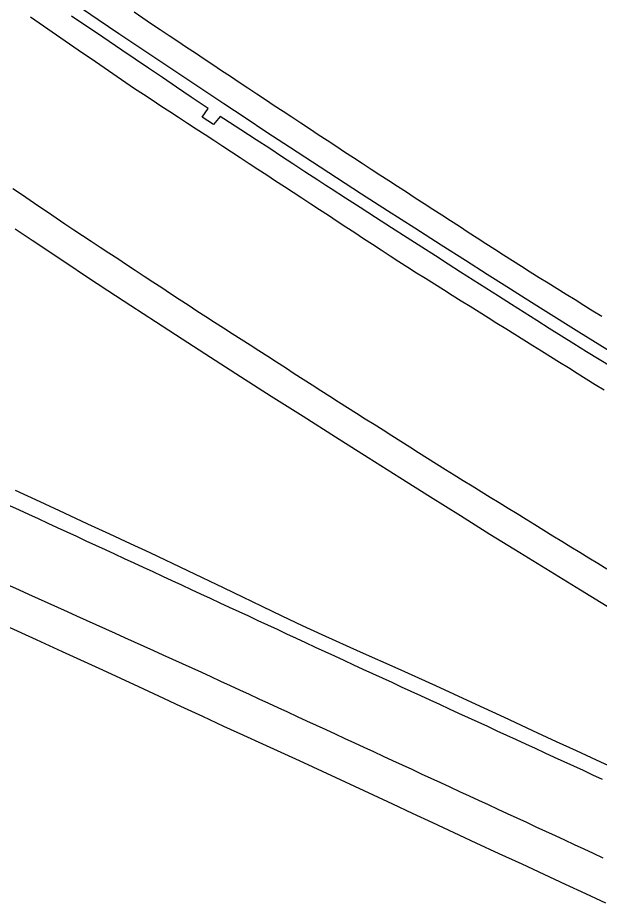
# Model space of a CAD drawing. Extents: x 1948091 to 1975253, y 787267 to 823306.
# Drawn here: x 1972135.9 to 1972274, y 794832.4 to 795042.6 of the extents above; entities that cross this region are included whole.
import ezdxf

# ---------------------------------------------------------------- set-up
doc = ezdxf.new("R2010")
doc.units = 0
doc.layers.add('RD_EX_Pavement_Markings', color=7, linetype='Continuous')
doc.layers.add('RD_EX_Road', color=7, linetype='Continuous')

msp = doc.modelspace()

# ---------------------------------------------------------------- linework, layer by layer
at = {"layer": 'RD_EX_Pavement_Markings'}
for points in [[(1972138.96, 795042.82), (1972141.02, 795041.4), (1972143.08, 795039.99), (1972145.14, 795038.57), (1972147.19, 795037.15), (1972149.25, 795035.73), (1972151.31, 795034.32), (1972153.37, 795032.9), (1972155.43, 795031.48), (1972157.49, 795030.07), (1972159.55, 795028.65), (1972161.6, 795027.23), (1972163.68, 795025.84), (1972165.77, 795024.47), (1972167.86, 795023.1), (1972169.95, 795021.73), (1972172.04, 795020.36), (1972174.13, 795018.99), (1972176.23, 795017.62), (1972178.32, 795016.25), (1972180.41, 795014.88), (1972182.5, 795013.51), (1972184.59, 795012.14), (1972186.68, 795010.77), (1972188.77, 795009.4), (1972190.86, 795008.03), (1972192.95, 795006.66), (1972195.05, 795005.29), (1972197.14, 795003.92), (1972199.23, 795002.55), (1972201.32, 795001.19), (1972203.41, 794999.82), (1972205.5, 794998.45), (1972207.59, 794997.08), (1972209.68, 794995.71), (1972211.77, 794994.34), (1972213.86, 794992.97), (1972215.95, 794991.6), (1972218.05, 794990.23), (1972220.14, 794988.86), (1972222.23, 794987.49), (1972224.32, 794986.12), (1972226.41, 794984.75), (1972228.51, 794983.4), (1972230.63, 794982.07), (1972232.75, 794980.75), (1972234.87, 794979.42), (1972236.99, 794978.09), (1972239.1, 794976.77), (1972241.22, 794975.44), (1972243.34, 794974.12), (1972245.46, 794972.79), (1972247.58, 794971.47), (1972249.7, 794970.14), (1972251.82, 794968.82), (1972253.94, 794967.49), (1972256.06, 794966.17), (1972258.18, 794964.84), (1972260.3, 794963.52), (1972262.41, 794962.19), (1972264.53, 794960.87), (1972266.65, 794959.54), (1972268.77, 794958.21), (1972270.89, 794956.89), (1972273.01, 794955.56), (1972275.13, 794954.24)], [(1972163.56, 795043.98), (1972165.63, 795042.58), (1972167.71, 795041.19), (1972169.79, 795039.81), (1972171.87, 795038.42), (1972173.95, 795037.04), (1972176.03, 795035.65), (1972178.11, 795034.26), (1972180.19, 795032.88), (1972182.27, 795031.49), (1972184.35, 795030.11), (1972186.43, 795028.72), (1972188.51, 795027.34), (1972190.6, 795025.95), (1972192.68, 795024.56), (1972194.76, 795023.18), (1972196.85, 795021.81), (1972198.93, 795020.43), (1972201.02, 795019.06), (1972203.11, 795017.68), (1972205.2, 795016.31), (1972207.28, 795014.93), (1972209.37, 795013.56), (1972211.46, 795012.18), (1972213.55, 795010.81), (1972215.63, 795009.43), (1972217.72, 795008.06), (1972219.81, 795006.68), (1972221.9, 795005.32), (1972224, 795003.96), (1972226.1, 795002.61), (1972228.2, 795001.25), (1972230.3, 794999.89), (1972232.4, 794998.53), (1972234.5, 794997.17), (1972236.59, 794995.82), (1972238.69, 794994.46), (1972240.79, 794993.1), (1972242.89, 794991.74), (1972244.99, 794990.39), (1972247.09, 794989.03), (1972249.18, 794987.67), (1972251.28, 794986.31), (1972253.38, 794984.95), (1972255.5, 794983.63), (1972257.62, 794982.31), (1972259.74, 794980.98), (1972261.86, 794979.66), (1972263.98, 794978.34), (1972266.1, 794977.02), (1972268.23, 794975.7), (1972270.35, 794974.37), (1972272.47, 794973.05), (1972274.59, 794971.73)], [(1972134.75, 795002.11), (1972136.82, 795000.71), (1972138.89, 794999.3), (1972140.96, 794997.9), (1972143.03, 794996.5), (1972145.09, 794995.09), (1972147.16, 794993.69), (1972149.24, 794992.3), (1972151.33, 794990.93), (1972153.41, 794989.55), (1972155.5, 794988.17), (1972157.59, 794986.8), (1972159.67, 794985.42), (1972161.76, 794984.04), (1972163.84, 794982.66), (1972165.93, 794981.29), (1972168.02, 794979.91), (1972170.11, 794978.54), (1972172.2, 794977.17), (1972174.29, 794975.8), (1972176.38, 794974.44), (1972178.48, 794973.07), (1972180.58, 794971.72), (1972182.68, 794970.37), (1972184.78, 794969.01), (1972186.88, 794967.66), (1972188.99, 794966.31), (1972191.09, 794964.95), (1972193.19, 794963.6), (1972195.29, 794962.25), (1972197.39, 794960.89), (1972199.49, 794959.54), (1972201.59, 794958.18), (1972203.69, 794956.83), (1972205.8, 794955.48), (1972207.9, 794954.14), (1972210.01, 794952.79), (1972212.12, 794951.45), (1972214.23, 794950.11), (1972216.34, 794948.77), (1972218.45, 794947.43), (1972220.56, 794946.09), (1972222.67, 794944.75), (1972224.78, 794943.41), (1972226.89, 794942.06), (1972229, 794940.72), (1972231.11, 794939.38), (1972233.21, 794938.04), (1972235.33, 794936.71), (1972237.46, 794935.39), (1972239.58, 794934.08), (1972241.71, 794932.77), (1972243.84, 794931.46), (1972245.96, 794930.15), (1972248.09, 794928.83), (1972250.22, 794927.52), (1972252.35, 794926.21), (1972254.47, 794924.9), (1972256.6, 794923.58), (1972258.73, 794922.27), (1972260.86, 794920.96), (1972262.98, 794919.65), (1972265.11, 794918.34), (1972267.24, 794917.02), (1972269.37, 794915.72), (1972271.5, 794914.42), (1972273.64, 794913.12), (1972275.77, 794911.82)], [(1972133.98, 794926.85), (1972136.25, 794925.8), (1972138.52, 794924.75), (1972140.79, 794923.7), (1972143.06, 794922.66), (1972145.33, 794921.61), (1972147.6, 794920.56), (1972149.86, 794919.51), (1972152.13, 794918.46), (1972154.4, 794917.41), (1972156.67, 794916.36), (1972158.94, 794915.31), (1972161.21, 794914.26), (1972163.48, 794913.21), (1972165.75, 794912.17), (1972168.02, 794911.12), (1972170.28, 794910.07), (1972172.55, 794909.01), (1972174.82, 794907.96), (1972177.09, 794906.91), (1972179.35, 794905.86), (1972181.62, 794904.8), (1972183.89, 794903.75), (1972186.16, 794902.7), (1972188.42, 794901.65), (1972190.69, 794900.59), (1972192.96, 794899.54), (1972195.22, 794898.49), (1972197.49, 794897.44), (1972199.76, 794896.38), (1972202.03, 794895.33), (1972204.29, 794894.28), (1972206.56, 794893.22), (1972208.83, 794892.17), (1972211.1, 794891.12), (1972213.36, 794890.07), (1972215.63, 794889.02), (1972217.9, 794887.97), (1972220.17, 794886.93), (1972222.44, 794885.88), (1972224.71, 794884.84), (1972226.99, 794883.79), (1972229.26, 794882.75), (1972231.53, 794881.71), (1972233.8, 794880.66), (1972236.07, 794879.62), (1972238.34, 794878.57), (1972240.61, 794877.53), (1972242.88, 794876.48), (1972245.15, 794875.44), (1972247.42, 794874.4), (1972249.7, 794873.35), (1972251.97, 794872.31), (1972254.24, 794871.26), (1972256.51, 794870.22), (1972258.78, 794869.17), (1972261.05, 794868.13), (1972263.32, 794867.08), (1972265.59, 794866.04), (1972267.86, 794864.99), (1972270.13, 794863.95), (1972272.4, 794862.9), (1972274.67, 794861.86)], [(1972274.92, 794843.12), (1972272.65, 794844.17), (1972270.38, 794845.23), (1972268.12, 794846.28), (1972265.85, 794847.33), (1972263.58, 794848.38), (1972261.31, 794849.43), (1972259.04, 794850.48), (1972256.77, 794851.53), (1972254.51, 794852.57), (1972252.24, 794853.62), (1972249.97, 794854.67), (1972247.7, 794855.72), (1972245.43, 794856.77), (1972243.16, 794857.82), (1972240.89, 794858.87), (1972238.63, 794859.92), (1972236.36, 794860.97), (1972234.09, 794862.02), (1972231.82, 794863.07), (1972229.55, 794864.12), (1972227.28, 794865.16), (1972225.01, 794866.21), (1972222.74, 794867.26), (1972220.47, 794868.31), (1972218.2, 794869.36), (1972215.94, 794870.4), (1972213.67, 794871.45), (1972211.4, 794872.5), (1972209.13, 794873.54), (1972206.86, 794874.59), (1972204.59, 794875.64), (1972202.32, 794876.68), (1972200.05, 794877.73), (1972197.78, 794878.78), (1972195.51, 794879.83), (1972193.24, 794880.87), (1972190.97, 794881.92), (1972188.7, 794882.97), (1972186.43, 794884.01), (1972184.16, 794885.06), (1972181.89, 794886.11), (1972179.61, 794887.14), (1972177.33, 794888.17), (1972175.06, 794889.2), (1972172.78, 794890.23), (1972170.5, 794891.26), (1972168.22, 794892.29), (1972165.94, 794893.32), (1972163.67, 794894.35), (1972161.39, 794895.37), (1972159.11, 794896.4), (1972156.83, 794897.43), (1972154.55, 794898.46), (1972152.28, 794899.49), (1972150, 794900.52), (1972147.72, 794901.55), (1972145.44, 794902.58), (1972143.16, 794903.61), (1972140.89, 794904.64), (1972138.61, 794905.67), (1972136.33, 794906.7), (1972134.06, 794907.74)]]:
    msp.add_lwpolyline(points, dxfattribs=at)
at = {"layer": 'RD_EX_Road'}
for points in [[(1972150.07, 795045.58), (1972155.01, 795042.23), (1972159.97, 795038.89), (1972164.94, 795035.55), (1972169.92, 795032.22), (1972174.9, 795028.89), (1972179.88, 795025.57), (1972184.86, 795022.25), (1972189.91, 795018.9), (1972195.1, 795015.47), (1972200.45, 795011.96), (1972205.93, 795008.37), (1972211.62, 795004.67), (1972217.55, 795000.83), (1972223.74, 794996.86), (1972230.17, 794992.74), (1972236.46, 794988.73), (1972242.2, 794985.07), (1972247.39, 794981.76), (1972252.04, 794978.8), (1972256.39, 794976.04), (1972260.68, 794973.32), (1972269.13, 794968.03), (1972277.42, 794962.88)], [(1972276.95, 794959.62), (1972273.93, 794961.47), (1972270.94, 794963.31), (1972267.96, 794965.16), (1972265.01, 794967.01), (1972262.08, 794968.87), (1972259.14, 794970.74), (1972256.16, 794972.63), (1972253.15, 794974.55), (1972250.1, 794976.48), (1972247.06, 794978.42), (1972244.05, 794980.33), (1972241.08, 794982.23), (1972238.15, 794984.1), (1972235.12, 794986.05), (1972231.86, 794988.14), (1972228.36, 794990.37), (1972224.63, 794992.76), (1972220.85, 794995.18), (1972217.21, 794997.53), (1972213.72, 794999.79), (1972210.36, 795001.97), (1972209.11, 795002.78), (1972207.15, 795004.06), (1972204.12, 795006.04), (1972201.26, 795007.92), (1972198.56, 795009.68), (1972195.75, 795011.53), (1972192.54, 795013.63), (1972188.92, 795016), (1972184.89, 795018.62), (1972184.01, 795019.19), (1972182.38, 795017.26), (1972179.72, 795018.99), (1972181.12, 795021.09), (1972180.68, 795021.38), (1972178.79, 795022.65), (1972177.12, 795023.78), (1972173.65, 795026.12), (1972170.28, 795028.4), (1972167.01, 795030.61), (1972163.81, 795032.77), (1972160.68, 795034.89), (1972157.61, 795036.97), (1972154.6, 795039.01), (1972151.64, 795041.02), (1972148.72, 795043.01)], [(1972276.9, 794902.18), (1972269.55, 794906.68), (1972262.3, 794911.12), (1972255.13, 794915.55), (1972248.04, 794919.96), (1972241.01, 794924.36), (1972233.92, 794928.82), (1972226.62, 794933.42), (1972219.1, 794938.16), (1972211.38, 794943.04), (1972203.66, 794947.93), (1972196.14, 794952.71), (1972188.83, 794957.38), (1972181.73, 794961.93), (1972174.95, 794966.3), (1972168.63, 794970.4), (1972162.75, 794974.23), (1972157.32, 794977.8), (1972152.29, 794981.13), (1972147.62, 794984.23), (1972139.33, 794989.74), (1972135.35, 794992.41)], [(1972135.33, 794930.44), (1972141.18, 794927.73), (1972147, 794925.04), (1972152.52, 794922.49), (1972157.72, 794920.08), (1972162.61, 794917.82), (1972167.29, 794915.64), (1972176.25, 794911.4), (1972184.83, 794907.25), (1972189.28, 794905.11), (1972193.89, 794902.9), (1972198.65, 794900.62), (1972203.43, 794898.36), (1972208.13, 794896.19), (1972217.22, 794892.1), (1972226.15, 794888.14), (1972235.11, 794884.08), (1972243.67, 794880.14), (1972251.38, 794876.56), (1972259.3, 794872.88), (1972263.74, 794870.83), (1972268.49, 794868.63), (1972273.26, 794866.43), (1972281.91, 794862.46)], [(1972275.54, 794832.38), (1972270.78, 794834.61), (1972265.95, 794836.87), (1972260.91, 794839.21), (1972255.66, 794841.65), (1972250.22, 794844.16), (1972244.78, 794846.68), (1972239.54, 794849.11), (1972234.51, 794851.45), (1972229.69, 794853.72), (1972225.02, 794855.91), (1972220.43, 794858.05), (1972211.53, 794862.18), (1972202.81, 794866.18), (1972194.09, 794870.16), (1972189.61, 794872.2), (1972184.87, 794874.39), (1972179.88, 794876.7), (1972174.65, 794879.14), (1972169.47, 794881.57), (1972164.66, 794883.8), (1972156.15, 794887.72), (1972151.81, 794889.7), (1972146.56, 794892.11), (1972140.39, 794894.95), (1972133.3, 794898.21)]]:
    msp.add_lwpolyline(points, dxfattribs=at)

doc.saveas('drawing.dxf')
